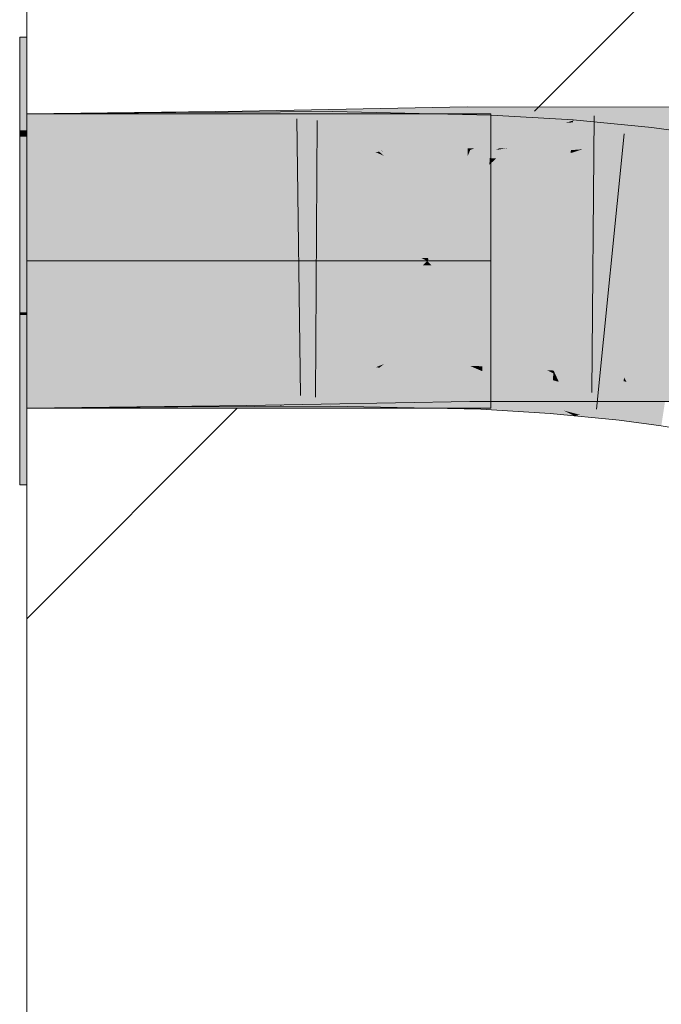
# Model space of a CAD drawing. Extents: x -720 to 300, y 62 to 1162.
# Tile 265 of 280: x 173.828 to 174.373, y 932.407 to 933.243. Entities that reach past the tile are written whole.
import ezdxf
from ezdxf.lldxf.tags import DXFTag

# ---------------------------------------------------------------- set-up
doc = ezdxf.new("R2010")
doc.units = 0
doc.layers.get('0').update_dxf_attribs({"lineweight": 13})
doc.layers.add('E_Detail_Linie_Text_Bem', color=7, linetype='Continuous', lineweight=13)
for name, color, linetype, lineweight, true_color in [('E_Detail_Wandschraffur', 7, 'Continuous', 5, 0xc0c0c0), ('E_Leerrohr 25-A06G93Y08I', 7, 'Continuous', 9, 0xff8000), ('E_Leerrohr 25-Shading', 7, 'Continuous', 9, 0xff8000)]:
    doc.layers.add(name, color=color, linetype=linetype, lineweight=lineweight, true_color=true_color)
tags = doc.linetypes.add('fein_strichliert', pattern=[4, 1, -2, 1]).pattern_tags.tags
tags[8:9] = [DXFTag(74, 4), DXFTag(75, 0), DXFTag(340, '0'), DXFTag(46, 0.0), DXFTag(50, 0.0), DXFTag(44, 0.0), DXFTag(45, 0.0)]
tags[6:7] = [DXFTag(74, 4), DXFTag(75, 0), DXFTag(340, '0'), DXFTag(46, 0.0), DXFTag(50, 0.0), DXFTag(44, 0.0), DXFTag(45, 0.0)]
tags[4:5] = [DXFTag(74, 4), DXFTag(75, 0), DXFTag(340, '0'), DXFTag(46, 0.0), DXFTag(50, 0.0), DXFTag(44, 0.0), DXFTag(45, 0.0)]
tags = doc.linetypes.add('STRICHPUNKT2-A06G93Y18I', pattern=[12.7, 6.35, -3.175, 0, -3.175]).pattern_tags.tags
tags[10:11] = [DXFTag(74, 4), DXFTag(75, 0), DXFTag(340, '0'), DXFTag(46, 0.0), DXFTag(50, 0.0), DXFTag(44, 0.0), DXFTag(45, 0.0)]
tags[8:9] = [DXFTag(74, 4), DXFTag(75, 0), DXFTag(340, '0'), DXFTag(46, 0.0), DXFTag(50, 0.0), DXFTag(44, 0.0), DXFTag(45, 0.0)]
tags[6:7] = [DXFTag(74, 4), DXFTag(75, 0), DXFTag(340, '0'), DXFTag(46, 0.0), DXFTag(50, 0.0), DXFTag(44, 0.0), DXFTag(45, 0.0)]
tags[4:5] = [DXFTag(74, 4), DXFTag(75, 0), DXFTag(340, '0'), DXFTag(46, 0.0), DXFTag(50, 0.0), DXFTag(44, 0.0), DXFTag(45, 0.0)]

# ---------------------------------------------------------------- blocks, each defined once
blk = doc.blocks.new('Shading-A06G93SL8I', base_point=(241.48466, 762.55005))
at = {"layer": 'E_Leerrohr 25-Shading', "color": 31, "true_color": 0xecb67f}
for points in [[(173.83363, 933.1485), (173.83363, 933.22772), (173.82764, 933.1485), (173.82764, 933.22772)], [(173.83363, 933.1485), (173.83363, 933.22772), (173.82764, 933.1485), (173.82764, 933.22772)], [(173.94809, 933.16272), (173.83363, 933.16272), (174.00047, 933.03772), (173.83363, 933.03772)], [(173.94809, 933.16272), (173.83363, 933.16272), (174.00047, 933.03772), (173.83363, 933.03772)], [(174.10765, 933.0387), (173.98364, 933.16272), (174.00021, 933.03833), (173.94809, 933.16272)], [(174.10765, 933.0387), (173.98364, 933.16272), (174.00021, 933.03833), (173.94809, 933.16272)], [(173.98364, 933.16272), (174.09239, 933.05396), (174.04863, 933.16272), (174.13832, 933.07306)], [(173.98364, 933.16272), (174.09239, 933.05396), (174.04863, 933.16272), (174.13832, 933.07306)], [(174.17752, 933.16272), (174.04863, 933.16272), (174.14717, 933.08838), (174.13007, 933.0813)], [(174.17752, 933.16272), (174.04863, 933.16272), (174.14717, 933.08838), (174.13007, 933.0813)], [(174.14717, 933.08838), (174.20926, 933.16272), (174.17752, 933.16272)], [(174.14717, 933.08838), (174.22763, 933.12183), (174.20926, 933.16272), (174.22763, 933.16083)], [(174.14717, 933.08838), (174.20926, 933.16272), (174.17752, 933.16272)], [(174.14717, 933.08838), (174.22763, 933.12183), (174.20926, 933.16272), (174.22763, 933.16083)], [(174.22763, 933.16083), (174.22763, 933.16272), (174.20926, 933.16272)], [(174.22763, 933.16083), (174.22763, 933.16272), (174.20926, 933.16272)], [(173.82764, 933.14331), (173.83363, 933.14337), (173.82764, 933.1485), (173.83363, 933.1485)], [(173.82764, 933.14331), (173.83363, 933.14337), (173.82764, 933.1485), (173.83363, 933.1485)], [(173.82764, 933.03772), (173.83363, 933.03772), (173.82764, 933.14331), (173.83363, 933.14337)], [(173.82764, 933.03772), (173.83363, 933.03772), (173.82764, 933.14331), (173.83363, 933.14337)], [(174.22763, 933.12183), (174.13007, 933.0813), (174.17514, 933.03925), (174.17213, 933.03918)], [(174.22763, 933.12183), (174.13007, 933.0813), (174.17514, 933.03925), (174.17213, 933.03918)], [(174.22763, 933.12183), (174.17514, 933.03925), (174.22763, 933.09174)], [(174.22763, 933.12183), (174.17514, 933.03925), (174.22763, 933.09174)], [(174.22763, 933.09174), (174.19466, 933.05872), (174.22763, 933.07239)], [(174.22763, 933.09174), (174.19466, 933.05872), (174.22763, 933.07239)], [(174.13832, 933.07306), (174.09239, 933.05396), (174.17213, 933.03918), (174.1075, 933.03888)], [(174.13832, 933.07306), (174.09239, 933.05396), (174.17213, 933.03918), (174.1075, 933.03888)], [(174.22763, 933.07239), (174.19466, 933.05872), (174.22763, 933.03949), (174.17514, 933.03925)], [(174.22763, 933.07239), (174.19466, 933.05872), (174.22763, 933.03949), (174.17514, 933.03925)], [(173.83363, 932.99396), (173.83363, 933.03772), (173.82764, 932.99396), (173.82764, 933.03772)], [(173.83363, 932.99396), (173.83363, 933.03772), (173.82764, 932.99396), (173.82764, 933.03772)], [(174.00047, 933.03772), (173.83363, 933.03772), (173.9493, 932.91272), (173.83363, 932.91272)], [(174.00047, 933.03772), (173.83363, 933.03772), (173.9493, 932.91272), (173.83363, 932.91272)], [(173.98564, 932.91473), (174.10628, 933.03534), (173.94997, 932.91437), (173.99988, 933.03625)], [(173.98564, 932.91473), (174.10628, 933.03534), (173.94997, 932.91437), (173.99988, 933.03625)], [(174.10628, 933.03534), (174.10864, 933.03772), (173.99988, 933.03625), (174.00047, 933.03772)], [(174.10628, 933.03534), (174.10864, 933.03772), (173.99988, 933.03625), (174.00047, 933.03772)], [(174.10864, 933.03772), (174.10765, 933.0387), (174.00047, 933.03772), (174.00021, 933.03833)], [(174.10864, 933.03772), (174.10765, 933.0387), (174.00047, 933.03772), (174.00021, 933.03833)], [(174.17363, 933.03772), (174.10864, 933.03772), (174.17006, 933.03412), (174.1059, 933.03497)], [(174.17363, 933.03772), (174.10864, 933.03772), (174.17006, 933.03412), (174.1059, 933.03497)], [(174.1075, 933.03888), (174.10864, 933.03772), (174.17213, 933.03918), (174.17363, 933.03772)], [(174.1075, 933.03888), (174.10864, 933.03772), (174.17213, 933.03918), (174.17363, 933.03772)], [(174.17731, 933.03406), (174.17363, 933.03772), (174.17006, 933.03412)], [(174.17731, 933.03406), (174.17363, 933.03772), (174.17006, 933.03412)], [(174.17213, 933.03918), (174.17363, 933.03772), (174.17514, 933.03925)], [(174.17213, 933.03918), (174.17363, 933.03772), (174.17514, 933.03925)], [(174.17514, 933.03925), (174.17363, 933.03772), (174.22763, 933.03949), (174.22763, 933.03772)], [(174.17514, 933.03925), (174.17363, 933.03772), (174.22763, 933.03949), (174.22763, 933.03772)], [(174.22763, 933.03339), (174.22763, 933.03772), (174.17731, 933.03406), (174.17363, 933.03772)], [(174.22763, 933.03339), (174.22763, 933.03772), (174.17731, 933.03406), (174.17363, 933.03772)], [(174.1059, 933.03497), (174.09244, 933.02155), (174.17006, 933.03412), (174.13844, 933.0025)], [(174.1059, 933.03497), (174.09244, 933.02155), (174.17006, 933.03412), (174.13844, 933.0025)], [(174.22763, 932.9541), (174.17006, 933.03412), (174.13025, 932.99432)], [(174.22763, 932.9541), (174.17006, 933.03412), (174.13025, 932.99432)], [(174.22763, 932.9541), (174.22763, 932.9837), (174.17006, 933.03412), (174.17731, 933.03406)], [(174.22763, 932.9541), (174.22763, 932.9837), (174.17006, 933.03412), (174.17731, 933.03406)], [(174.22763, 933.00305), (174.22763, 933.03339), (174.19461, 933.01672), (174.17731, 933.03406)], [(174.22763, 933.00305), (174.22763, 933.03339), (174.19461, 933.01672), (174.17731, 933.03406)], [(174.13844, 933.0025), (174.09244, 933.02155), (174.05319, 932.9173), (173.98682, 932.91589)], [(174.13844, 933.0025), (174.09244, 933.02155), (174.05319, 932.9173), (173.98682, 932.91589)], [(174.19461, 933.01672), (174.22763, 932.9837), (174.22763, 933.00305)], [(174.19461, 933.01672), (174.22763, 932.9837), (174.22763, 933.00305)], [(173.82764, 932.99396), (173.82764, 932.99182), (173.83363, 932.99396), (173.83363, 932.99182)], [(173.82764, 932.99396), (173.82764, 932.99182), (173.83363, 932.99396), (173.83363, 932.99182)], [(174.17531, 932.92151), (174.14774, 932.98712), (174.05356, 932.91766), (174.13025, 932.99432)], [(174.17531, 932.92151), (174.14774, 932.98712), (174.05356, 932.91766), (174.13025, 932.99432)], [(173.83363, 932.99182), (173.82764, 932.99182), (173.83363, 932.95911), (173.82764, 932.95905)], [(173.83363, 932.99182), (173.82764, 932.99182), (173.83363, 932.95911), (173.82764, 932.95905)], [(174.22763, 932.92316), (174.22763, 932.9541), (174.17531, 932.92151), (174.14774, 932.98712)], [(174.22763, 932.92316), (174.22763, 932.9541), (174.17531, 932.92151), (174.14774, 932.98712)], [(173.82764, 932.95905), (173.82764, 932.84772), (173.83363, 932.95911), (173.83363, 932.84772)], [(173.82764, 932.95905), (173.82764, 932.84772), (173.83363, 932.95911), (173.83363, 932.84772)], [(174.17468, 932.91272), (174.179, 932.91272), (174.05356, 932.91766), (174.17531, 932.92151)], [(174.17468, 932.91272), (174.179, 932.91272), (174.05356, 932.91766), (174.17531, 932.92151)], [(174.179, 932.91272), (174.19926, 932.91272), (174.17531, 932.92151), (174.19533, 932.92212)], [(174.179, 932.91272), (174.19926, 932.91272), (174.17531, 932.92151), (174.19533, 932.92212)], [(174.19926, 932.91272), (174.22763, 932.91272), (174.19533, 932.92212), (174.22763, 932.92316)], [(174.19926, 932.91272), (174.22763, 932.91272), (174.19533, 932.92212), (174.22763, 932.92316)], [(173.9493, 932.91272), (173.98364, 932.91272), (173.94997, 932.91437), (173.98564, 932.91473)], [(173.9493, 932.91272), (173.98364, 932.91272), (173.94997, 932.91437), (173.98564, 932.91473)], [(173.98682, 932.91589), (173.98364, 932.91272), (174.05319, 932.9173), (174.04863, 932.91272)], [(173.98682, 932.91589), (173.98364, 932.91272), (174.05319, 932.9173), (174.04863, 932.91272)], [(174.04863, 932.91272), (174.17468, 932.91272), (174.05318, 932.91724)], [(174.04863, 932.91272), (174.17468, 932.91272), (174.05318, 932.91724)], [(174.17468, 932.91272), (174.05356, 932.91766), (174.05318, 932.91724)], [(174.17468, 932.91272), (174.05356, 932.91766), (174.05318, 932.91724)]]:
    blk.add_solid(points, dxfattribs=at)
at = {"layer": 'E_Leerrohr 25-Shading', "color": 43, "true_color": 0xd7ab7f}
for points in [[(173.83363, 933.1261), (174.01721, 933.12836), (173.98364, 933.16455), (174.01686, 933.15118)], [(173.83363, 933.1261), (173.98364, 933.16455), (173.83363, 933.16272)], [(173.96051, 933.12714), (173.96025, 933.16376), (173.83363, 933.1261), (173.83363, 933.16272)], [(173.96025, 933.16376), (173.96051, 933.12714), (173.98364, 933.16388), (174.01619, 933.15057)], [(174.01686, 933.15118), (174.01665, 933.16498), (173.98364, 933.16455)], [(174.01619, 933.15057), (174.04863, 933.16425), (173.98364, 933.16388)], [(174.04863, 933.16425), (174.01619, 933.15057), (174.0932, 933.12793), (174.07202, 933.12781)], [(174.04764, 933.16553), (174.01665, 933.16498), (174.04764, 933.15613)], [(174.04764, 933.15613), (174.01665, 933.16498), (174.04764, 933.13904), (174.01686, 933.15118)], [(174.13525, 933.13129), (174.04863, 933.16553), (174.04764, 933.15613), (174.04764, 933.16553)], [(174.17749, 933.16791), (174.04863, 933.16553), (174.14691, 933.1366), (174.12996, 933.13336)], [(174.09334, 933.146), (174.09349, 933.16455), (174.04863, 933.16425)], [(174.04863, 933.16425), (174.0932, 933.12793), (174.09334, 933.146)], [(174.09334, 933.146), (174.12996, 933.13007), (174.09349, 933.16455), (174.13293, 933.13049)], [(174.13293, 933.13049), (174.14693, 933.13257), (174.09349, 933.16455), (174.16232, 933.14771)], [(174.17752, 933.16272), (174.09349, 933.16455), (174.16232, 933.14771)], [(174.20778, 933.16852), (174.17749, 933.16791), (174.20796, 933.14819), (174.14691, 933.1366)], [(174.22743, 933.14465), (174.22803, 933.16162), (174.16232, 933.14771), (174.17752, 933.16272)], [(174.20778, 933.16852), (174.20796, 933.14819), (174.29863, 933.16846), (174.27922, 933.1604)], [(174.23486, 933.13336), (174.29124, 933.16541), (174.21327, 933.13312)], [(174.27916, 933.15045), (174.22803, 933.16162), (174.22743, 933.14465)], [(174.27916, 933.15045), (174.29773, 933.15704), (174.22803, 933.16162), (174.29776, 933.15741)], [(174.29124, 933.16541), (174.23486, 933.13336), (174.36363, 933.1684), (174.23778, 933.13342)], [(174.30571, 933.14441), (174.36363, 933.1684), (174.24153, 933.13348), (174.23778, 933.13342)], [(174.36363, 933.1684), (174.27525, 933.13184), (174.40121, 933.13342), (174.3745, 933.13177)], [(174.30907, 933.16846), (174.29863, 933.16846), (174.29124, 933.16541)], [(174.29124, 933.16541), (174.36363, 933.1684), (174.30907, 933.16846)], [(174.36363, 933.1684), (174.40121, 933.13342), (174.40202, 933.1684)], [(174.13525, 933.13129), (174.04764, 933.15613), (174.13463, 933.13123)], [(174.07155, 933.12958), (174.13463, 933.13123), (174.04764, 933.13904), (174.04764, 933.15613)], [(174.27922, 933.1604), (174.20796, 933.14819), (174.21355, 933.13324), (174.2081, 933.13324)], [(174.29576, 933.13177), (174.29761, 933.15546), (174.22701, 933.13196), (174.29118, 933.15472)], [(174.29761, 933.15546), (174.29773, 933.15704), (174.29118, 933.15472)], [(174.29576, 933.13177), (174.30569, 933.13251), (174.30916, 933.15631), (174.36363, 933.151)], [(174.29576, 933.13177), (174.30916, 933.15631), (174.29761, 933.15546)], [(174.30916, 933.15631), (174.29776, 933.15741), (174.29761, 933.15546)], [(174.01619, 933.15057), (173.96051, 933.12714), (174.07202, 933.12781)], [(174.01686, 933.15118), (174.01721, 933.12836), (174.07202, 933.12939)], [(174.0932, 933.12793), (174.13702, 933.12695), (174.09334, 933.146)], [(174.20796, 933.14819), (174.12996, 933.13336), (174.2081, 933.13324), (174.13525, 933.13129)], [(174.14693, 933.13257), (174.1949, 933.13977), (174.16232, 933.14771)], [(174.22743, 933.14465), (174.16232, 933.14771), (174.1949, 933.13977)], [(174.1949, 933.13977), (174.22701, 933.13196), (174.22743, 933.14465)], [(174.22701, 933.13196), (174.27916, 933.15045), (174.22743, 933.14465)], [(174.30571, 933.14441), (174.24153, 933.13348), (174.28026, 933.13391)], [(174.29491, 933.12091), (174.36363, 933.151), (174.29556, 933.12927)], [(174.29491, 933.12091), (174.36053, 933.11456), (174.36363, 933.151), (174.36461, 933.15094)], [(174.40477, 933.10858), (174.41029, 933.14478), (174.36053, 933.11456), (174.36461, 933.15094)], [(174.22701, 933.13196), (174.1949, 933.13977), (174.13702, 933.12695), (174.13293, 933.13049)], [(174.13702, 933.13055), (174.13463, 933.13123), (174.07202, 933.12939), (174.07155, 933.12958)], [(174.12996, 933.13007), (174.13702, 933.12695), (174.13293, 933.13049)], [(174.13463, 933.13123), (174.13702, 933.13055), (174.13525, 933.13129)], [(174.13525, 933.13129), (174.13702, 933.13055), (174.2081, 933.13324), (174.20811, 933.1319)], [(174.22701, 933.13196), (174.13702, 933.12695), (174.21025, 933.12537)], [(174.2081, 933.13324), (174.20811, 933.1319), (174.21355, 933.13324), (174.21025, 933.1319)], [(174.21025, 933.1319), (174.23219, 933.1319), (174.21327, 933.13312), (174.23486, 933.13336)], [(174.21025, 933.12537), (174.22676, 933.125), (174.22701, 933.13196)], [(174.27919, 933.12994), (174.22701, 933.13196), (174.23221, 933.12469), (174.22676, 933.125)], [(174.29576, 933.13177), (174.22701, 933.13196), (174.27919, 933.12994)], [(174.24153, 933.13348), (174.23219, 933.1319), (174.28026, 933.13391), (174.27525, 933.13184)], [(174.23778, 933.13342), (174.23219, 933.1319), (174.24153, 933.13348)], [(174.23486, 933.13336), (174.23219, 933.1319), (174.23778, 933.13342)], [(174.29556, 933.12927), (174.27919, 933.12994), (174.27525, 933.12207), (174.23221, 933.12469)], [(174.27525, 933.12207), (174.29491, 933.12091), (174.29556, 933.12927)], [(174.27919, 933.12994), (174.29556, 933.12927), (174.29576, 933.13177)], [(174.29556, 933.12927), (174.30569, 933.13251), (174.29576, 933.13177)], [(174.01994, 932.9516), (174.02026, 932.93018), (174.07202, 932.95258)], [(174.02026, 932.93018), (174.13702, 932.9538), (174.07202, 932.95258)], [(174.02026, 932.93018), (174.02051, 932.91498), (174.13702, 932.9538), (174.04863, 932.91553)], [(174.13702, 932.9538), (174.13034, 932.95087), (174.2097, 932.95514), (174.20985, 932.93872)], [(174.2097, 932.95514), (174.20985, 932.93872), (174.21025, 932.95514), (174.27802, 932.927)], [(174.36363, 932.91846), (174.23245, 932.95508), (174.28984, 932.92212), (174.21025, 932.95514)], [(174.23245, 932.95508), (174.36363, 932.91846), (174.3055, 932.94257)], [(174.27525, 932.95508), (174.23245, 932.95508), (174.3055, 932.94257)], [(174.36363, 932.91846), (174.39624, 932.91846), (174.27525, 932.95508), (174.39708, 932.95502)], [(173.83363, 932.94934), (173.83363, 932.91272), (173.98572, 932.95117), (173.9774, 932.94275)], [(173.83363, 932.91272), (173.94928, 932.91364), (173.96175, 932.95038), (173.96191, 932.92645)], [(173.83363, 932.91272), (173.96175, 932.95038), (173.83363, 932.94934)], [(174.01994, 932.9516), (173.9774, 932.94275), (173.98364, 932.91455), (173.94928, 932.91412)], [(173.98572, 932.9505), (173.96175, 932.95038), (173.96191, 932.92645)], [(174.07202, 932.95105), (173.98572, 932.9505), (173.96201, 932.91376), (173.96191, 932.92645)], [(174.07202, 932.95105), (173.96201, 932.91376), (174.0298, 932.93329)], [(173.9774, 932.94275), (174.01994, 932.9516), (173.98572, 932.95117)], [(174.01994, 932.9516), (173.98364, 932.91455), (174.02026, 932.93018)], [(174.04994, 932.91541), (174.0918, 932.95117), (173.98564, 932.91473), (174.0298, 932.93329)], [(174.0298, 932.93329), (174.0918, 932.95117), (174.07202, 932.95105)], [(174.14796, 932.94818), (174.13034, 932.95087), (174.17897, 932.91791), (174.04863, 932.91553)], [(174.09166, 932.93237), (174.0918, 932.95117), (174.05133, 932.91541), (174.04994, 932.91541)], [(174.09166, 932.93237), (174.09151, 932.91455), (174.13036, 932.94757), (174.13303, 932.94702)], [(174.14798, 932.94415), (174.13303, 932.94702), (174.179, 932.9126), (174.09151, 932.91455)], [(174.09166, 932.93237), (174.13525, 932.94946), (174.0918, 932.95081)], [(174.13525, 932.94946), (174.13702, 932.95013), (174.0918, 932.95081), (174.0918, 932.95117)], [(174.13036, 932.94757), (174.13303, 932.94702), (174.13525, 932.94946), (174.13611, 932.94946)], [(174.22003, 932.93024), (174.13611, 932.94946), (174.13303, 932.94702)], [(174.13611, 932.94946), (174.13702, 932.95013), (174.13525, 932.94946)], [(174.15457, 932.94885), (174.13702, 932.95013), (174.13611, 932.94946)], [(174.22003, 932.93024), (174.22052, 932.94409), (174.13611, 932.94946), (174.15457, 932.94885)], [(174.16249, 932.94958), (174.13702, 932.95013), (174.16838, 932.94849), (174.15457, 932.94885)], [(174.20985, 932.93872), (174.14796, 932.94818), (174.21004, 932.91852), (174.17897, 932.91791)], [(174.17252, 932.93939), (174.14798, 932.94415), (174.19928, 932.91217), (174.179, 932.9126)], [(174.15457, 932.94885), (174.22052, 932.94409), (174.21359, 932.94708)], [(174.21359, 932.94708), (174.21025, 932.94855), (174.16838, 932.94849), (174.16249, 932.94958)], [(174.21025, 932.94855), (174.21359, 932.94708), (174.22066, 932.9483), (174.22061, 932.9469)], [(174.21359, 932.94708), (174.22052, 932.94409), (174.22061, 932.9469)], [(174.22052, 932.94409), (174.22003, 932.93024), (174.27797, 932.91675)], [(174.22061, 932.9469), (174.22052, 932.94409), (174.24303, 932.94513), (174.2458, 932.94452)], [(174.2458, 932.94452), (174.22052, 932.94409), (174.28044, 932.93646), (174.27887, 932.91632)], [(174.23245, 932.94763), (174.22066, 932.9483), (174.24303, 932.94513), (174.22061, 932.9469)], [(174.2458, 932.94452), (174.27525, 932.94501), (174.23245, 932.94763)], [(174.25037, 932.94458), (174.2458, 932.94452), (174.2809, 932.94226), (174.28044, 932.93646)], [(174.2809, 932.94232), (174.27525, 932.94501), (174.2809, 932.94226), (174.25037, 932.94458)], [(174.2809, 932.94232), (174.28108, 932.94464), (174.27525, 932.94501)], [(174.28214, 932.94238), (174.28108, 932.94464), (174.28091, 932.9425)], [(174.3409, 932.93884), (174.28108, 932.94464), (174.34053, 932.93555), (174.28214, 932.94238)], [(173.9774, 932.94275), (173.83363, 932.91272), (173.94928, 932.91412)], [(174.21941, 932.91174), (174.22003, 932.93024), (174.19928, 932.91217), (174.17252, 932.93939)], [(174.20985, 932.93872), (174.21004, 932.91852), (174.27802, 932.927), (174.29863, 932.91846)], [(174.28545, 932.93512), (174.28044, 932.93646), (174.28978, 932.91071), (174.27887, 932.91632)], [(174.2809, 932.94232), (174.28044, 932.93646), (174.28253, 932.94153), (174.28545, 932.93512)], [(174.2809, 932.94232), (174.28253, 932.94153), (174.28091, 932.9425), (174.28214, 932.94238)], [(174.28214, 932.94238), (174.28253, 932.94153), (174.34053, 932.93555), (174.33801, 932.91302)], [(174.30548, 932.92975), (174.28253, 932.94153), (174.28545, 932.93512)], [(174.30351, 932.90704), (174.33801, 932.91302), (174.28545, 932.93512), (174.30548, 932.92975)], [(174.30351, 932.90704), (174.28545, 932.93512), (174.29752, 932.90863)], [(174.28545, 932.93512), (174.28978, 932.91071), (174.29752, 932.90863)], [(174.33801, 932.91302), (174.36363, 932.89886), (174.34053, 932.93555), (174.34302, 932.93512)], [(174.34302, 932.93512), (174.3409, 932.93884), (174.34053, 932.93555)], [(174.37808, 932.93384), (174.3409, 932.93884), (174.37793, 932.9328), (174.34119, 932.93835)], [(174.34119, 932.93835), (174.34302, 932.93512), (174.37793, 932.9328), (174.37741, 932.9295)], [(174.34302, 932.93512), (174.36363, 932.89886), (174.37741, 932.9295), (174.37256, 932.89764)], [(174.0298, 932.93329), (173.96201, 932.91376), (173.98364, 932.91388)], [(173.98364, 932.91455), (174.02051, 932.91498), (174.02026, 932.93018)], [(174.09166, 932.93237), (174.05133, 932.91541), (174.09152, 932.91583)], [(174.22003, 932.93024), (174.21941, 932.91174), (174.27887, 932.91632), (174.27823, 932.90814)], [(174.22003, 932.93024), (174.27887, 932.91632), (174.27797, 932.91675)], [(173.94928, 932.91364), (173.96201, 932.91376), (173.96191, 932.92645)], [(174.28984, 932.92212), (174.29863, 932.91846), (174.3111, 932.91846)], [(174.36363, 932.91846), (174.28984, 932.92212), (174.3111, 932.91846)], [(174.04863, 932.91431), (174.04994, 932.91541), (173.98364, 932.91388), (173.98564, 932.91473)], [(174.05133, 932.91541), (174.04863, 932.91431), (174.09152, 932.91583), (174.09151, 932.91455)], [(174.04994, 932.91541), (174.04863, 932.91431), (174.05133, 932.91541)], [(174.27823, 932.90814), (174.29863, 932.90619), (174.27887, 932.91632)], [(174.28978, 932.91071), (174.29863, 932.90619), (174.29752, 932.90863)], [(174.33682, 932.90247), (174.33801, 932.91302), (174.3112, 932.90497), (174.30351, 932.90704)], [(174.33682, 932.90247), (174.36363, 932.89886), (174.33801, 932.91302)], [(174.29863, 932.90619), (174.30351, 932.90704), (174.29752, 932.90863)], [(174.30351, 932.90704), (174.29863, 932.90619), (174.3112, 932.90497)]]:
    blk.add_solid(points, dxfattribs=at)
at = {"layer": 'E_Leerrohr 25-Shading', "color": 31, "true_color": 0xfabd7f}
for points in [[(174.01859, 933.03998), (174.01721, 933.12836), (173.83363, 933.03772), (173.83363, 933.1261)], [(173.96114, 933.03876), (174.07202, 933.12781), (173.96051, 933.12714)], [(173.96114, 933.03876), (174.0925, 933.03955), (174.07202, 933.12781), (174.0928, 933.07776)], [(174.01721, 933.12836), (174.01859, 933.03998), (174.07202, 933.12939), (174.10864, 933.04163)], [(174.07202, 933.12939), (174.09235, 933.08069), (174.13702, 933.13055), (174.13823, 933.12769)], [(174.0928, 933.07776), (174.0932, 933.12793), (174.07202, 933.12781)], [(174.09235, 933.08069), (174.10864, 933.04163), (174.13823, 933.12769), (174.17363, 933.04285)], [(174.1161, 933.10223), (174.0932, 933.12793), (174.09282, 933.07935)], [(174.13702, 933.12695), (174.0932, 933.12793), (174.13823, 933.12402), (174.1161, 933.10223)], [(174.13702, 933.13055), (174.17363, 933.04285), (174.20811, 933.1319), (174.20816, 933.12683)], [(174.21025, 933.1319), (174.20811, 933.1319), (174.20816, 933.12683)], [(174.20816, 933.12683), (174.20833, 933.10797), (174.21025, 933.1319), (174.20992, 933.10956)], [(174.27525, 933.13184), (174.23219, 933.1319), (174.20891, 933.04352), (174.20992, 933.10956)], [(174.27525, 933.13184), (174.20891, 933.04352), (174.23863, 933.04346)], [(174.23219, 933.1319), (174.21025, 933.1319), (174.20992, 933.10956)], [(174.30457, 933.13184), (174.27525, 933.13184), (174.29526, 933.04346), (174.23863, 933.04346)], [(174.3745, 933.13177), (174.30457, 933.13184), (174.36067, 933.0434), (174.29526, 933.04346)], [(174.36067, 933.0434), (174.39912, 933.0434), (174.3745, 933.13177), (174.40117, 933.13177)], [(173.96114, 933.03876), (173.96051, 933.12714), (173.83363, 933.03772), (173.83363, 933.1261)], [(174.13823, 933.12402), (174.1161, 933.10223), (174.17259, 933.04028), (174.17136, 933.04028)], [(174.21025, 933.12537), (174.13702, 933.12695), (174.1747, 933.04028), (174.17259, 933.04028)], [(174.22656, 933.11938), (174.19469, 933.08813), (174.22383, 933.04022), (174.1747, 933.04028)], [(174.20816, 933.12683), (174.19469, 933.09406), (174.20833, 933.10797)], [(174.21025, 933.12537), (174.19469, 933.08813), (174.22676, 933.125), (174.22656, 933.11938)], [(174.27525, 933.12207), (174.22656, 933.11938), (174.24037, 933.03986), (174.22383, 933.04022)], [(174.22676, 933.125), (174.22656, 933.11938), (174.23221, 933.12469)], [(174.22656, 933.11938), (174.27525, 933.12207), (174.23221, 933.12469)], [(174.27525, 933.12207), (174.24025, 933.03955), (174.29491, 933.12091), (174.28841, 933.03809)], [(174.35165, 933.03503), (174.36053, 933.11456), (174.28841, 933.03809), (174.29491, 933.12091)], [(174.39311, 933.03223), (174.40477, 933.10858), (174.35165, 933.03503), (174.36053, 933.11456)], [(174.19469, 933.09406), (174.17363, 933.04285), (174.20833, 933.10797), (174.20891, 933.04352)], [(174.20833, 933.10797), (174.20891, 933.04352), (174.20992, 933.10956)], [(174.0928, 933.07776), (174.1161, 933.10223), (174.09282, 933.07935)], [(174.0928, 933.07776), (174.16847, 933.04028), (174.1161, 933.10223), (174.17136, 933.04028)], [(174.0928, 933.07776), (174.0925, 933.03955), (174.10864, 933.03918)], [(174.16847, 933.04028), (174.0928, 933.07776), (174.10812, 933.04041)], [(173.83363, 932.94934), (173.98572, 932.95117), (173.83363, 933.03772), (174.00046, 933.03973)], [(173.96175, 932.95038), (173.96114, 933.03876), (173.83363, 932.94934), (173.83363, 933.03772)], [(173.96114, 933.03876), (173.96175, 932.95038), (174.00046, 933.039), (173.98877, 932.96881)], [(173.98572, 932.95117), (174.01994, 932.9516), (174.00046, 933.03973), (174.01859, 933.03998)], [(174.0925, 933.03955), (173.98877, 932.96881), (174.07202, 932.95105), (173.98572, 932.9505)], [(173.98877, 932.96881), (174.0925, 933.03955), (174.00046, 933.039)], [(174.01859, 933.03998), (174.01994, 932.9516), (174.10864, 933.04163), (174.07202, 932.95258)], [(174.0925, 933.03955), (174.07202, 932.95105), (174.09219, 932.99982)], [(174.0925, 933.03955), (174.09219, 932.99982), (174.10864, 933.03918)], [(174.10759, 933.03668), (174.09219, 932.99982), (174.17348, 933.03766)], [(174.10864, 933.04163), (174.09248, 933.00232), (174.17363, 933.04285), (174.13852, 932.9574)], [(174.17363, 933.03778), (174.09286, 933.00012), (174.13852, 932.95374)], [(174.10864, 933.03918), (174.10759, 933.03668), (174.17363, 933.03778), (174.17348, 933.03766)], [(174.10864, 933.03918), (174.17363, 933.03778), (174.10812, 933.04041), (174.16847, 933.04028)], [(174.17363, 933.04285), (174.13702, 932.9538), (174.20969, 932.95648), (174.2097, 932.95514)], [(174.21025, 932.94855), (174.17363, 933.03778), (174.16249, 932.94958), (174.14445, 932.96796)], [(174.16847, 933.04028), (174.17363, 933.03778), (174.17136, 933.04028)], [(174.17136, 933.04028), (174.17363, 933.03778), (174.17259, 933.04028)], [(174.17259, 933.04028), (174.17363, 933.03778), (174.1747, 933.04028)], [(174.20891, 933.04352), (174.17363, 933.04285), (174.2095, 932.97803), (174.19458, 932.99261)], [(174.1747, 933.04028), (174.17363, 933.03778), (174.22383, 933.04022), (174.22371, 933.03668)], [(174.22371, 933.03668), (174.17363, 933.03778), (174.22105, 932.95972), (174.19458, 932.98676)], [(174.20891, 933.04352), (174.27525, 932.95508), (174.23863, 933.04346)], [(174.20891, 933.04352), (174.2095, 932.97803), (174.27525, 932.95508), (174.23245, 932.95508)], [(174.22371, 933.03668), (174.22105, 932.95972), (174.27525, 932.94501), (174.23245, 932.94763)], [(174.22383, 933.04022), (174.22371, 933.03668), (174.24037, 933.03986), (174.23863, 933.03577)], [(174.22371, 933.03668), (174.27525, 932.94501), (174.23863, 933.03577)], [(174.27525, 932.95508), (174.39708, 932.95502), (174.23863, 933.04346), (174.39912, 933.0434)], [(174.24025, 933.03955), (174.23863, 933.03577), (174.28841, 933.03809), (174.28799, 933.03278)], [(174.27525, 932.94501), (174.28108, 932.94464), (174.23863, 933.03577), (174.28799, 933.03278)], [(174.28799, 933.03278), (174.35072, 933.02673), (174.28841, 933.03809), (174.35165, 933.03503)], [(174.3409, 932.93884), (174.35072, 933.02673), (174.28108, 932.94464), (174.28799, 933.03278)], [(174.35072, 933.02673), (174.39142, 933.02124), (174.35165, 933.03503), (174.39311, 933.03223)], [(174.37808, 932.93384), (174.39142, 933.02124), (174.3409, 932.93884), (174.35072, 933.02673)], [(174.09248, 933.00232), (174.07202, 932.95258), (174.13852, 932.9574), (174.13702, 932.9538)], [(174.07202, 932.95105), (174.0918, 932.95117), (174.09219, 932.99982)], [(174.09286, 933.00012), (174.09219, 932.99982), (174.13702, 932.95013), (174.0918, 932.95117)], [(174.09286, 933.00012), (174.13702, 932.95013), (174.13852, 932.95374)], [(174.19458, 932.99261), (174.20969, 932.95648), (174.2095, 932.97803)], [(174.19458, 932.98676), (174.21025, 932.94855), (174.22105, 932.95972), (174.22066, 932.9483)], [(174.2095, 932.97803), (174.2097, 932.95514), (174.23245, 932.95508)], [(173.98877, 932.96881), (173.96175, 932.95038), (173.98572, 932.9505)], [(174.14445, 932.96796), (174.13702, 932.95013), (174.16249, 932.94958)], [(174.22105, 932.95972), (174.22066, 932.9483), (174.23245, 932.94763)]]:
    blk.add_solid(points, dxfattribs=at)
blk = doc.blocks.new('Referenz-A06G93Y48I')
at = {"layer": 'E_Detail_Linie_Text_Bem', "linetype": 'Continuous', "ltscale": 0.13}
blk.add_line((173.83364, 922.23763), (173.83364, 934.03763), dxfattribs=at)
at = {"layer": 'E_Detail_Wandschraffur', "linetype": 'fein_strichliert', "ltscale": 0.13}
for p, q in [((174.26473, 933.16499), (175.13737, 934.03763)), ((173.83364, 932.73389), (174.01246, 932.91272))]:
    blk.add_line(p, q, dxfattribs=at)
at = {"layer": 'E_Leerrohr 25-A06G93Y08I', "linetype": 'Continuous', "ltscale": 0.13}
for p, q in [((173.83364, 933.22772), (173.82764, 933.22772)), ((173.82764, 933.11642), (173.82764, 933.22772)), ((173.83364, 933.22772), (173.82764, 933.22772)), ((173.82764, 933.11642), (173.82764, 933.22772)), ((173.83364, 933.11642), (173.83364, 933.22772)), ((173.83364, 933.11642), (173.83364, 933.22772)), ((174.01665, 933.16496), (173.83364, 933.16272)), ((173.96025, 933.16374), (173.83364, 933.16272)), ((173.83364, 933.16272), (173.83364, 932.91272)), ((174.22764, 933.16272), (173.83364, 933.16272)), ((173.83364, 933.0895), (173.83364, 933.16272)), ((174.22764, 933.16272), (173.83364, 933.16272)), ((173.83364, 933.0895), (173.83364, 933.16272)), ((173.83364, 933.16272), (173.83364, 932.91272)), ((174.09349, 933.16453), (173.96025, 933.16374)), ((174.20778, 933.16849), (174.01665, 933.16496)), ((174.22802, 933.16159), (174.09349, 933.16453)), ((174.40202, 933.16837), (174.20778, 933.16849)), ((174.22764, 933.0895), (174.22764, 933.16272)), ((174.22764, 933.0895), (174.22764, 933.16272)), ((174.29776, 933.1574), (174.22802, 933.16159)), ((174.31565, 933.16094), (174.31357, 932.92595)), ((174.063, 933.15832), (174.06626, 932.92334)), ((174.0803, 933.15696), (174.07879, 932.92196)), ((174.36461, 933.15093), (174.29776, 933.1574)), ((174.34094, 933.14571), (174.31747, 932.91188)), ((174.41029, 933.14479), (174.36461, 933.15093)), ((173.82764, 932.95902), (173.82764, 933.11642)), ((173.82764, 932.95902), (173.82764, 933.11642)), ((173.83364, 932.95902), (173.83364, 933.11642)), ((173.83364, 932.95902), (173.83364, 933.11642)), ((173.83364, 932.98594), (173.83364, 933.0895)), ((173.83364, 932.98594), (173.83364, 933.0895)), ((174.22764, 932.98594), (174.22764, 933.0895)), ((174.22764, 932.98594), (174.22764, 933.0895)), ((173.83364, 932.91272), (173.83364, 932.98594)), ((173.83364, 932.91272), (173.83364, 932.98594)), ((174.22764, 932.91272), (174.22764, 932.98594)), ((174.22764, 932.91272), (174.22764, 932.98594)), ((173.82764, 932.84772), (173.82764, 932.95902)), ((173.82764, 932.84772), (173.82764, 932.95902)), ((173.83364, 932.84772), (173.83364, 932.95902)), ((173.83364, 932.84772), (173.83364, 932.95902)), ((174.21003, 932.9185), (174.0205, 932.91499)), ((174.39623, 932.91844), (174.21003, 932.9185)), ((174.0205, 932.91499), (173.83364, 932.91272)), ((173.96201, 932.91375), (173.83364, 932.91272)), ((173.83364, 932.91272), (174.22764, 932.91272)), ((173.83364, 932.91272), (174.22764, 932.91272)), ((174.09151, 932.91454), (173.96201, 932.91375)), ((174.2194, 932.91174), (174.09151, 932.91454)), ((174.27822, 932.90817), (174.2194, 932.91174)), ((174.33683, 932.90248), (174.27822, 932.90817)), ((174.37255, 932.89765), (174.33683, 932.90248)), ((174.40749, 932.89168), (174.37255, 932.89765)), ((173.82764, 932.84772), (173.83364, 932.84772)), ((173.82764, 932.84772), (173.83364, 932.84772))]:
    blk.add_line(p, q, dxfattribs=at)
at = {"layer": 'E_Leerrohr 25-A06G93Y08I', "linetype": 'STRICHPUNKT2-A06G93Y18I', "lineweight": 5, "ltscale": 0.13}
blk.add_line((173.83364, 933.03772), (174.22764, 933.03772), dxfattribs=at)
blk.add_line((173.83364, 933.03772), (174.22764, 933.03772), dxfattribs=at)

msp = doc.modelspace()

# ---------------------------------------------------------------- block references
at = {"color": 8, "lineweight": 25, "ltscale": 0.25, "true_color": 0x808080}
msp.add_blockref('Referenz-A06G93Y48I', (0, 0), dxfattribs=at)
msp.add_blockref('Shading-A06G93SL8I', (241.48466, 762.55005))

doc.saveas('drawing.dxf')
